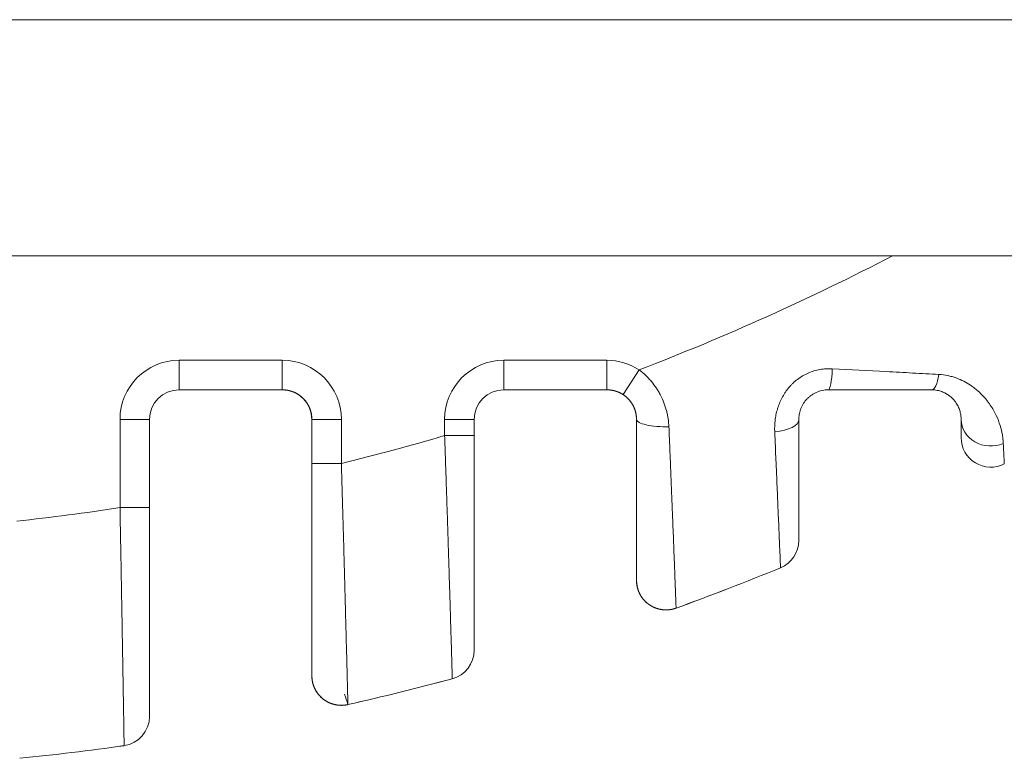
# Model space of a CAD drawing. Header units: millimetres. Extents: x 25069 to 61396, y 8621 to 21558.
# Tile 435 of 656: x 50073 to 50106, y 15740 to 15765. Entities that reach past the tile are written whole.
import ezdxf

# ---------------------------------------------------------------- set-up
doc = ezdxf.new("R2010")
doc.units = ezdxf.units.MM
doc.layers.add('10', color=7, linetype='Continuous')

msp = doc.modelspace()

# ---------------------------------------------------------------- linework, layer by layer
at = {"layer": '10', "color": 7, "linetype": 'Continuous', "lineweight": 15}
for p, q in [((50063.286, 15764.893), (50122.542, 15764.893)), ((50116.325, 15756.893), (50063.286, 15756.893)), ((50116.316, 15756.893), (50063.286, 15756.893)), ((50078.036, 15753.352), (50078.036, 15752.352)), ((50078.036, 15753.352), (50081.536, 15753.352)), ((50081.536, 15753.352), (50081.536, 15752.352)), ((50089.036, 15753.352), (50089.036, 15752.352)), ((50089.036, 15753.352), (50092.536, 15753.352)), ((50092.536, 15753.352), (50092.536, 15752.352)), ((50093.082, 15752.19), (50093.627, 15753.028)), ((50078.036, 15752.352), (50081.536, 15752.352)), ((50081.536, 15752.352), (50078.036, 15752.352)), ((50089.036, 15752.352), (50092.536, 15752.352)), ((50092.536, 15752.352), (50089.036, 15752.352)), ((50076.036, 15751.352), (50077.036, 15751.352)), ((50076.036, 15748.361), (50076.036, 15751.352)), ((50077.036, 15748.361), (50077.036, 15751.352)), ((50077.036, 15751.352), (50077.036, 15748.361)), ((50082.536, 15751.352), (50082.536, 15749.856)), ((50083.536, 15751.352), (50082.536, 15751.352)), ((50082.536, 15749.856), (50082.536, 15751.352)), ((50083.536, 15751.352), (50083.536, 15749.856)), ((50087.036, 15751.352), (50088.036, 15751.352)), ((50087.036, 15750.8), (50087.036, 15751.352)), ((50088.036, 15750.8), (50088.036, 15751.352)), ((50088.036, 15751.352), (50088.036, 15750.8)), ((50087.036, 15750.8), (50088.036, 15750.8)), ((50083.536, 15749.856), (50082.536, 15749.856)), ((50076.036, 15748.361), (50077.036, 15748.361))]:
    msp.add_line(p, q, dxfattribs=at)
for centre, radius, start, end in [((50063.286, 15831.893), 84.5, 291.04265, 297.43038), ((50078.036, 15751.352), 2, 90, 180), ((50081.536, 15751.352), 2, 0, 90), ((50089.036, 15751.352), 2, 90, 180), ((50092.536, 15751.352), 2, 56.9479, 90), ((50078.036, 15751.352), 1, 90, 180), ((50078.036, 15751.352), 1, 90, 180), ((50081.536, 15751.352), 1, 0, 90), ((50081.536, 15751.352), 1, 0, 90), ((50089.036, 15751.352), 1, 90, 180), ((50089.036, 15751.352), 1, 90, 180), ((50092.536, 15751.352), 1, 56.9479, 90), ((50092.536, 15751.352), 1, 56.9479, 90), ((50063.286, 15831.893), 84.5, 283.86559, 286.32378), ((50105.536, 15750.732), 1, 180, 297.5), ((50063.286, 15831.893), 84.5, 276.28462, 278.67837), ((50098.036, 15747.249), 1, 292.3201, 0), ((50063.286, 15831.893), 92.5, 289.97012, 292.32024), ((50063.286, 15831.893), 92.5, 289.97012, 292.32014), ((50094.536, 15745.895), 1, 180, 289.9701), ((50087.036, 15743.529), 1, 285.0441, 0), ((50083.536, 15742.662), 1, 180, 282.7861), ((50063.286, 15831.893), 92.5, 282.78607, 285.04412), ((50063.286, 15831.893), 92.5, 282.78607, 285.04412), ((50076.036, 15741.286), 1, 278.0099, 0), ((50063.286, 15831.893), 92.5, 275.80211, 278.0099), ((50063.286, 15831.893), 92.5, 275.80211, 278.0099)]:
    msp.add_arc(centre, radius, start, end, dxfattribs=at)
for centre, major_axis, ratio, start_param, end_param in [((50100.036, 15753.352), (0, 1), 0.139903, 3.141593, 4.421853), ((50103.536, 15753.352), (0, 1), 0.278347, 3.141593, 4.214821), ((50094.536, 15751.352), (1, 0), 0.253111, 3.141593, 4.810282), ((50098.036, 15751.352), (-1, 0), 0.429298, 1.753944, 3.141593), ((50105.536, 15751.352), (1, 0), 0.902928, 3.141593, 5.154738)]:
    msp.add_ellipse(centre, major_axis=major_axis, ratio=ratio, start_param=start_param, end_param=end_param, dxfattribs=at)
for points, knots in [([(50093.627, 15753.028), (50093.704, 15752.971), (50093.776, 15752.91), (50093.879, 15752.812), (50093.913, 15752.778), (50093.978, 15752.709), (50094.009, 15752.673), (50094.1, 15752.565), (50094.156, 15752.489), (50094.234, 15752.372), (50094.259, 15752.332), (50094.306, 15752.251), (50094.329, 15752.209), (50094.393, 15752.083), (50094.432, 15751.998), (50094.498, 15751.824), (50094.527, 15751.736), (50094.562, 15751.602), (50094.573, 15751.557), (50094.592, 15751.467), (50094.6, 15751.421), (50094.621, 15751.284), (50094.63, 15751.192), (50094.634, 15751.1)], [0, 0, 0, 0, 0.125, 0.125, 0.1875, 0.1875, 0.25, 0.25, 0.375, 0.375, 0.4375, 0.4375, 0.5, 0.5, 0.625, 0.625, 0.75, 0.75, 0.8125, 0.8125, 0.875, 0.875, 1, 1, 1, 1]), ([(50098.218, 15750.93), (50098.213, 15751.057), (50098.217, 15751.184), (50098.239, 15751.377), (50098.249, 15751.441), (50098.269, 15751.538), (50098.276, 15751.571), (50098.292, 15751.635), (50098.301, 15751.668), (50098.349, 15751.829), (50098.399, 15751.954), (50098.493, 15752.134), (50098.528, 15752.193), (50098.585, 15752.28), (50098.605, 15752.308), (50098.646, 15752.364), (50098.668, 15752.392), (50098.713, 15752.445), (50098.736, 15752.472), (50098.783, 15752.523), (50098.808, 15752.548), (50098.883, 15752.62), (50098.936, 15752.665), (50099.046, 15752.749), (50099.104, 15752.788), (50099.18, 15752.832), (50099.195, 15752.841), (50099.226, 15752.858), (50099.242, 15752.866), (50099.289, 15752.89), (50099.321, 15752.905), (50099.417, 15752.947), (50099.547, 15752.995), (50099.683, 15753.028), (50099.786, 15753.046), (50099.821, 15753.051), (50099.891, 15753.059), (50099.926, 15753.063), (50100.031, 15753.069), (50100.1, 15753.069), (50100.17, 15753.065)], [0, 0, 0, 0, 0.125, 0.125, 0.1875, 0.1875, 0.21875, 0.21875, 0.25, 0.25, 0.375, 0.375, 0.4375, 0.4375, 0.46875, 0.46875, 0.5, 0.5, 0.53125, 0.53125, 0.5625, 0.5625, 0.625, 0.625, 0.6875, 0.6875, 0.703125, 0.703125, 0.71875, 0.71875, 0.75, 0.75, 0.8125, 0.875, 0.875, 0.90625, 0.90625, 0.9375, 0.9375, 1, 1, 1, 1]), ([(50100.17, 15753.065), (50100.781, 15753.034), (50101.389, 15753.002), (50102.293, 15752.954), (50102.593, 15752.938), (50103.19, 15752.906), (50103.486, 15752.89), (50103.781, 15752.875)], [0, 0, 0, 0, 0.5, 0.5, 0.75, 0.75, 1, 1, 1, 1]), ([(50103.781, 15752.875), (50103.885, 15752.869), (50103.986, 15752.855), (50104.132, 15752.824), (50104.18, 15752.813), (50104.251, 15752.792), (50104.274, 15752.785), (50104.32, 15752.77), (50104.343, 15752.762), (50104.457, 15752.721), (50104.542, 15752.683), (50104.705, 15752.6), (50104.782, 15752.554), (50104.873, 15752.493), (50104.891, 15752.48), (50104.926, 15752.455), (50104.944, 15752.442), (50104.995, 15752.404), (50105.028, 15752.377), (50105.124, 15752.297), (50105.183, 15752.242), (50105.293, 15752.129), (50105.344, 15752.072), (50105.415, 15751.984), (50105.45, 15751.94), (50105.482, 15751.896), (50105.503, 15751.866), (50105.513, 15751.852), (50105.564, 15751.777), (50105.601, 15751.718), (50105.668, 15751.601), (50105.698, 15751.542), (50105.779, 15751.369), (50105.822, 15751.255), (50105.89, 15751.035), (50105.915, 15750.929), (50105.941, 15750.775), (50105.948, 15750.725), (50105.958, 15750.629), (50105.962, 15750.581), (50105.964, 15750.536)], [0, 0, 0, 0, 0.0625, 0.0625, 0.09375, 0.09375, 0.109375, 0.109375, 0.125, 0.125, 0.1875, 0.1875, 0.25, 0.25, 0.265625, 0.265625, 0.28125, 0.28125, 0.3125, 0.3125, 0.375, 0.375, 0.4375, 0.4375, 0.46875, 0.484375, 0.484375, 0.5, 0.5, 0.5625, 0.5625, 0.625, 0.625, 0.75, 0.75, 0.875, 0.875, 0.9375, 0.9375, 1, 1, 1, 1]), ([(50082.536, 15751.352), (50082.536, 15751.361), (50082.536, 15751.379), (50082.535, 15751.406), (50082.533, 15751.432), (50082.531, 15751.459), (50082.528, 15751.485), (50082.524, 15751.511), (50082.519, 15751.536), (50082.514, 15751.562), (50082.508, 15751.587), (50082.502, 15751.611), (50082.495, 15751.636), (50082.488, 15751.66), (50082.48, 15751.683), (50082.471, 15751.707), (50082.462, 15751.73), (50082.453, 15751.752), (50082.443, 15751.775), (50082.432, 15751.796), (50082.421, 15751.818), (50082.41, 15751.839), (50082.398, 15751.859), (50082.386, 15751.879), (50082.373, 15751.899), (50082.36, 15751.918), (50082.347, 15751.937), (50082.334, 15751.956), (50082.32, 15751.974), (50082.305, 15751.991), (50082.291, 15752.008), (50082.276, 15752.025), (50082.261, 15752.041), (50082.246, 15752.057), (50082.23, 15752.072), (50082.214, 15752.087), (50082.199, 15752.101), (50082.182, 15752.115), (50082.166, 15752.129), (50082.15, 15752.142), (50082.133, 15752.154), (50082.117, 15752.166), (50082.1, 15752.178), (50082.083, 15752.189), (50082.066, 15752.2), (50082.049, 15752.211), (50082.032, 15752.221), (50082.015, 15752.23), (50081.997, 15752.239), (50081.98, 15752.248), (50081.963, 15752.256), (50081.946, 15752.264), (50081.929, 15752.272), (50081.911, 15752.279), (50081.894, 15752.286), (50081.877, 15752.292), (50081.86, 15752.298), (50081.843, 15752.304), (50081.826, 15752.309), (50081.809, 15752.314), (50081.792, 15752.319), (50081.775, 15752.323), (50081.758, 15752.327), (50081.742, 15752.331), (50081.725, 15752.334), (50081.709, 15752.337), (50081.692, 15752.34), (50081.676, 15752.342), (50081.66, 15752.344), (50081.644, 15752.346), (50081.628, 15752.348), (50081.612, 15752.349), (50081.597, 15752.35), (50081.582, 15752.351), (50081.566, 15752.352), (50081.551, 15752.352), (50081.541, 15752.352), (50081.536, 15752.352)], [0, 0, 0, 0, 0.017817, 0.035508, 0.053073, 0.070513, 0.087826, 0.105014, 0.122076, 0.139013, 0.155824, 0.172511, 0.189073, 0.205509, 0.221822, 0.238009, 0.254073, 0.270012, 0.285827, 0.301519, 0.317087, 0.332531, 0.347852, 0.36305, 0.378125, 0.393078, 0.407908, 0.422616, 0.437202, 0.451666, 0.466008, 0.480229, 0.494329, 0.508308, 0.522167, 0.535905, 0.549523, 0.563021, 0.5764, 0.58966, 0.6028, 0.615822, 0.628726, 0.641511, 0.654179, 0.666729, 0.679163, 0.69148, 0.70368, 0.715765, 0.727734, 0.739588, 0.751328, 0.762953, 0.774464, 0.785862, 0.797147, 0.80832, 0.819381, 0.83033, 0.841169, 0.851897, 0.862515, 0.873024, 0.883424, 0.893717, 0.903902, 0.91398, 0.923952, 0.933819, 0.943581, 0.953239, 0.962795, 0.972247, 0.981599, 0.990849, 1, 1, 1, 1]), ([(50093.536, 15751.352), (50093.536, 15751.361), (50093.536, 15751.379), (50093.535, 15751.406), (50093.533, 15751.432), (50093.531, 15751.459), (50093.528, 15751.485), (50093.524, 15751.511), (50093.519, 15751.536), (50093.514, 15751.562), (50093.508, 15751.587), (50093.502, 15751.611), (50093.495, 15751.636), (50093.488, 15751.66), (50093.48, 15751.683), (50093.471, 15751.707), (50093.462, 15751.73), (50093.453, 15751.752), (50093.443, 15751.775), (50093.432, 15751.796), (50093.421, 15751.818), (50093.41, 15751.839), (50093.398, 15751.859), (50093.386, 15751.879), (50093.373, 15751.899), (50093.36, 15751.918), (50093.347, 15751.937), (50093.334, 15751.956), (50093.32, 15751.974), (50093.305, 15751.991), (50093.291, 15752.008), (50093.276, 15752.025), (50093.261, 15752.041), (50093.246, 15752.057), (50093.23, 15752.072), (50093.214, 15752.087), (50093.199, 15752.101), (50093.182, 15752.115), (50093.166, 15752.129), (50093.15, 15752.142), (50093.133, 15752.154), (50093.117, 15752.166), (50093.1, 15752.178), (50093.083, 15752.189), (50093.066, 15752.2), (50093.049, 15752.211), (50093.032, 15752.221), (50093.015, 15752.23), (50092.997, 15752.239), (50092.98, 15752.248), (50092.963, 15752.256), (50092.946, 15752.264), (50092.929, 15752.272), (50092.911, 15752.279), (50092.894, 15752.286), (50092.877, 15752.292), (50092.86, 15752.298), (50092.843, 15752.304), (50092.826, 15752.309), (50092.809, 15752.314), (50092.792, 15752.319), (50092.775, 15752.323), (50092.758, 15752.327), (50092.742, 15752.331), (50092.725, 15752.334), (50092.709, 15752.337), (50092.692, 15752.34), (50092.676, 15752.342), (50092.66, 15752.344), (50092.644, 15752.346), (50092.628, 15752.348), (50092.612, 15752.349), (50092.597, 15752.35), (50092.582, 15752.351), (50092.566, 15752.352), (50092.551, 15752.352), (50092.541, 15752.352), (50092.536, 15752.352)], [0, 0, 0, 0, 0.017817, 0.035508, 0.053073, 0.070513, 0.087826, 0.105014, 0.122076, 0.139013, 0.155824, 0.172511, 0.189073, 0.205509, 0.221822, 0.238009, 0.254073, 0.270012, 0.285827, 0.301519, 0.317087, 0.332531, 0.347852, 0.36305, 0.378125, 0.393078, 0.407908, 0.422616, 0.437202, 0.451666, 0.466008, 0.480229, 0.494329, 0.508308, 0.522167, 0.535905, 0.549523, 0.563021, 0.5764, 0.58966, 0.6028, 0.615822, 0.628726, 0.641511, 0.654179, 0.666729, 0.679163, 0.69148, 0.70368, 0.715765, 0.727734, 0.739588, 0.751328, 0.762953, 0.774464, 0.785862, 0.797147, 0.80832, 0.819381, 0.83033, 0.841169, 0.851897, 0.862515, 0.873024, 0.883424, 0.893717, 0.903902, 0.91398, 0.923952, 0.933819, 0.943581, 0.953239, 0.962795, 0.972247, 0.981599, 0.990849, 1, 1, 1, 1]), ([(50100.036, 15752.352), (50100.002, 15752.352), (50099.967, 15752.35), (50099.897, 15752.343), (50099.862, 15752.337), (50099.758, 15752.315), (50099.691, 15752.293), (50099.61, 15752.257), (50099.594, 15752.249), (50099.562, 15752.233), (50099.546, 15752.224), (50099.5, 15752.197), (50099.442, 15752.158), (50099.388, 15752.114), (50099.349, 15752.079), (50099.336, 15752.066), (50099.312, 15752.042), (50099.3, 15752.029), (50099.277, 15752.003), (50099.266, 15751.99), (50099.244, 15751.963), (50099.214, 15751.922), (50099.187, 15751.881), (50099.155, 15751.825), (50099.14, 15751.797), (50099.12, 15751.754), (50099.114, 15751.739), (50099.103, 15751.711), (50099.097, 15751.696), (50099.072, 15751.624), (50099.058, 15751.567), (50099.04, 15751.457), (50099.036, 15751.404), (50099.036, 15751.352)], [0, 0, 0, 0, 0.0625, 0.0625, 0.125, 0.125, 0.25, 0.25, 0.28125, 0.28125, 0.3125, 0.3125, 0.375, 0.4375, 0.4375, 0.46875, 0.46875, 0.5, 0.5, 0.53125, 0.53125, 0.5625, 0.625, 0.625, 0.6875, 0.6875, 0.71875, 0.71875, 0.75, 0.75, 0.875, 0.875, 1, 1, 1, 1]), ([(50103.536, 15752.352), (50103.25, 15752.352), (50102.962, 15752.352), (50102.382, 15752.352), (50102.091, 15752.352), (50101.215, 15752.352), (50100.627, 15752.352), (50100.036, 15752.352)], [0, 0, 0, 0, 0.25, 0.25, 0.5, 0.5, 1, 1, 1, 1]), ([(50104.536, 15751.352), (50104.536, 15751.387), (50104.534, 15751.424), (50104.528, 15751.483), (50104.525, 15751.504), (50104.518, 15751.545), (50104.513, 15751.566), (50104.498, 15751.631), (50104.484, 15751.676), (50104.446, 15751.769), (50104.423, 15751.817), (50104.379, 15751.891), (50104.362, 15751.916), (50104.326, 15751.967), (50104.306, 15751.992), (50104.261, 15752.042), (50104.236, 15752.067), (50104.182, 15752.116), (50104.152, 15752.141), (50104.103, 15752.176), (50104.085, 15752.188), (50104.049, 15752.211), (50104.03, 15752.222), (50103.97, 15752.254), (50103.927, 15752.274), (50103.855, 15752.3), (50103.829, 15752.308), (50103.777, 15752.323), (50103.749, 15752.329), (50103.692, 15752.34), (50103.663, 15752.344), (50103.601, 15752.35), (50103.569, 15752.352), (50103.536, 15752.352)], [0, 0, 0, 0, 0.125, 0.125, 0.1875, 0.1875, 0.25, 0.25, 0.375, 0.375, 0.5, 0.5, 0.5625, 0.5625, 0.625, 0.625, 0.6875, 0.6875, 0.75, 0.75, 0.78125, 0.78125, 0.8125, 0.8125, 0.875, 0.875, 0.90625, 0.90625, 0.9375, 0.9375, 0.96875, 0.96875, 1, 1, 1, 1]), ([(50093.536, 15751.352), (50093.536, 15751.391), (50093.534, 15751.429), (50093.527, 15751.488), (50093.524, 15751.507), (50093.517, 15751.546), (50093.513, 15751.566), (50093.499, 15751.624), (50093.488, 15751.662), (50093.459, 15751.738), (50093.443, 15751.776), (50093.419, 15751.823), (50093.414, 15751.832), (50093.403, 15751.85), (50093.387, 15751.878), (50093.37, 15751.904), (50093.334, 15751.956), (50093.308, 15751.99), (50093.265, 15752.037), (50093.25, 15752.053), (50093.219, 15752.083), (50093.203, 15752.098), (50093.153, 15752.14), (50093.118, 15752.166), (50093.082, 15752.19)], [0, 0, 0, 0, 0.125, 0.125, 0.1875, 0.1875, 0.25, 0.25, 0.375, 0.375, 0.5, 0.5, 0.53125, 0.53125, 0.5625, 0.625, 0.625, 0.75, 0.75, 0.8125, 0.8125, 0.875, 0.875, 1, 1, 1, 1]), ([(50093.536, 15745.895), (50093.536, 15745.895), (50093.536, 15745.896), (50093.536, 15745.898), (50093.536, 15745.903), (50093.536, 15745.913), (50093.536, 15745.938), (50093.536, 15745.99), (50093.536, 15746.117), (50093.536, 15746.235), (50093.536, 15746.32), (50093.536, 15746.337), (50093.536, 15746.373), (50093.536, 15746.428), (50093.536, 15746.487), (50093.536, 15746.611), (50093.536, 15746.791), (50093.536, 15747.103), (50093.536, 15747.339), (50093.536, 15747.589), (50093.536, 15747.72), (50093.536, 15747.991), (50093.536, 15748.274), (50093.536, 15748.577), (50093.536, 15748.812), (50093.536, 15748.891), (50093.536, 15749.053), (50093.536, 15749.135), (50093.536, 15749.384), (50093.536, 15749.553), (50093.536, 15749.897), (50093.536, 15750.247), (50093.536, 15750.789), (50093.536, 15751.162), (50093.536, 15751.352)], [0, 0, 0, 0, 0.014928, 0.014928, 0.030564, 0.061837, 0.061837, 0.124381, 0.186925, 0.249469, 0.249469, 0.265105, 0.265105, 0.280741, 0.312013, 0.312013, 0.374558, 0.437102, 0.499646, 0.499646, 0.56219, 0.56219, 0.624735, 0.687279, 0.687279, 0.718551, 0.718551, 0.749823, 0.749823, 0.812367, 0.812367, 0.874912, 0.937456, 1, 1, 1, 1]), ([(50099.036, 15751.352), (50099.036, 15751.054), (50099.036, 15750.767), (50099.036, 15750.422), (50099.036, 15750.353), (50099.036, 15750.218), (50099.036, 15750.151), (50099.036, 15749.952), (50099.036, 15749.823), (50099.036, 15749.449), (50099.036, 15749.216), (50099.036, 15748.78), (50099.036, 15748.578), (50099.036, 15748.209), (50099.036, 15748.046), (50099.036, 15747.763), (50099.036, 15747.643), (50099.036, 15747.521), (50099.036, 15747.498), (50099.036, 15747.466), (50099.036, 15747.455), (50099.036, 15747.435), (50099.036, 15747.387), (50099.036, 15747.348), (50099.036, 15747.274), (50099.036, 15747.249), (50099.036, 15747.249)], [0, 0, 0, 0, 0.125, 0.125, 0.15625, 0.15625, 0.1875, 0.1875, 0.25, 0.25, 0.375, 0.375, 0.5, 0.5, 0.625, 0.625, 0.75, 0.75, 0.78125, 0.78125, 0.796875, 0.796875, 0.8125, 0.875, 0.875, 1, 1, 1, 1]), ([(50104.536, 15750.732), (50104.536, 15750.732), (50104.536, 15750.745), (50104.536, 15750.798), (50104.536, 15750.837), (50104.536, 15750.942), (50104.536, 15751.007), (50104.536, 15751.162), (50104.536, 15751.251), (50104.536, 15751.352)], [0, 0, 0, 0, 0.25, 0.25, 0.5, 0.5, 0.75, 0.75, 1, 1, 1, 1]), ([(50094.634, 15751.1), (50094.643, 15750.885), (50094.661, 15750.462), (50094.686, 15749.848), (50094.702, 15749.453), (50094.718, 15749.064), (50094.725, 15748.873), (50094.735, 15748.639), (50094.737, 15748.593), (50094.74, 15748.5), (50094.746, 15748.362), (50094.751, 15748.228), (50094.762, 15747.963), (50094.775, 15747.622), (50094.788, 15747.304), (50094.797, 15747.075), (50094.801, 15746.963), (50094.805, 15746.854), (50094.808, 15746.782), (50094.809, 15746.747), (50094.816, 15746.571), (50094.826, 15746.306), (50094.84, 15745.957), (50094.847, 15745.756), (50094.853, 15745.618), (50094.855, 15745.551), (50094.858, 15745.49), (50094.859, 15745.45), (50094.86, 15745.43), (50094.863, 15745.336), (50094.868, 15745.204), (50094.874, 15745.061), (50094.876, 15745.004), (50094.877, 15744.975), (50094.877, 15744.967), (50094.878, 15744.958), (50094.878, 15744.955), (50094.878, 15744.955)], [0, 0, 0, 0, 0.062522, 0.125044, 0.187565, 0.187565, 0.250087, 0.250087, 0.265718, 0.265718, 0.281348, 0.312609, 0.312609, 0.375131, 0.437652, 0.437652, 0.468913, 0.484544, 0.484544, 0.500174, 0.500174, 0.562696, 0.625218, 0.687739, 0.687739, 0.719, 0.734631, 0.734631, 0.750261, 0.750261, 0.812783, 0.875305, 0.937827, 0.937827, 0.969087, 0.969087, 1, 1, 1, 1]), ([(50098.416, 15746.324), (50098.416, 15746.324), (50098.415, 15746.338), (50098.413, 15746.4), (50098.41, 15746.469), (50098.408, 15746.52), (50098.407, 15746.531), (50098.407, 15746.553), (50098.406, 15746.565), (50098.405, 15746.601), (50098.404, 15746.627), (50098.398, 15746.762), (50098.392, 15746.896), (50098.379, 15747.212), (50098.372, 15747.394), (50098.362, 15747.626), (50098.361, 15747.652), (50098.358, 15747.705), (50098.355, 15747.785), (50098.352, 15747.868), (50098.344, 15748.037), (50098.339, 15748.155), (50098.324, 15748.521), (50098.312, 15748.784), (50098.294, 15749.204), (50098.288, 15749.349), (50098.28, 15749.536), (50098.278, 15749.573), (50098.275, 15749.649), (50098.27, 15749.763), (50098.265, 15749.879), (50098.248, 15750.268), (50098.233, 15750.593), (50098.218, 15750.93)], [0, 0, 0, 0, 0.0625, 0.125, 0.1875, 0.1875, 0.203125, 0.203125, 0.21875, 0.21875, 0.25, 0.25, 0.375, 0.375, 0.5, 0.5, 0.515625, 0.515625, 0.53125, 0.5625, 0.5625, 0.625, 0.625, 0.75, 0.75, 0.8125, 0.8125, 0.828125, 0.828125, 0.84375, 0.875, 0.875, 1, 1, 1, 1]), ([(50087.296, 15742.564), (50087.296, 15742.564), (50087.295, 15742.577), (50087.294, 15742.612), (50087.294, 15742.62), (50087.294, 15742.637), (50087.293, 15742.646), (50087.293, 15742.677), (50087.292, 15742.701), (50087.289, 15742.782), (50087.285, 15742.917), (50087.28, 15743.102), (50087.275, 15743.261), (50087.274, 15743.317), (50087.271, 15743.406), (50087.27, 15743.436), (50087.268, 15743.499), (50087.267, 15743.53), (50087.263, 15743.693), (50087.258, 15743.834), (50087.249, 15744.136), (50087.244, 15744.298), (50087.234, 15744.643), (50087.228, 15744.826), (50087.221, 15745.068), (50087.22, 15745.116), (50087.217, 15745.215), (50087.212, 15745.365), (50087.207, 15745.518), (50087.198, 15745.831), (50087.184, 15746.262), (50087.17, 15746.721), (50087.159, 15747.075), (50087.155, 15747.196), (50087.149, 15747.378), (50087.147, 15747.44), (50087.143, 15747.563), (50087.141, 15747.624), (50087.131, 15747.934), (50087.123, 15748.184), (50087.107, 15748.692), (50087.098, 15748.949), (50087.081, 15749.469), (50087.072, 15749.732), (50087.061, 15750.065), (50087.059, 15750.131), (50087.054, 15750.265), (50087.048, 15750.465), (50087.041, 15750.666), (50087.036, 15750.8)], [0, 0, 0, 0, 0.0625, 0.0625, 0.078125, 0.078125, 0.09375, 0.09375, 0.125, 0.125, 0.1875, 0.25, 0.25, 0.28125, 0.28125, 0.296875, 0.296875, 0.3125, 0.3125, 0.375, 0.375, 0.4375, 0.4375, 0.5, 0.5, 0.515625, 0.515625, 0.53125, 0.5625, 0.5625, 0.625, 0.6875, 0.6875, 0.71875, 0.71875, 0.734375, 0.734375, 0.75, 0.75, 0.8125, 0.8125, 0.875, 0.875, 0.9375, 0.9375, 0.953125, 0.953125, 0.96875, 1, 1, 1, 1]), ([(50088.036, 15750.8), (50088.036, 15750.682), (50088.036, 15750.564), (50088.036, 15750.388), (50088.036, 15750.329), (50088.036, 15750.212), (50088.036, 15750.153), (50088.036, 15749.861), (50088.036, 15749.629), (50088.036, 15749.172), (50088.036, 15748.946), (50088.036, 15748.499), (50088.036, 15748.278), (50088.036, 15748.006), (50088.036, 15747.952), (50088.036, 15747.843), (50088.036, 15747.789), (50088.036, 15747.628), (50088.036, 15747.522), (50088.036, 15747.209), (50088.036, 15746.804), (50088.036, 15746.424), (50088.036, 15746.056), (50088.036, 15745.878), (50088.036, 15745.536), (50088.036, 15745.374), (50088.036, 15745.069), (50088.036, 15744.926), (50088.036, 15744.657), (50088.036, 15744.532), (50088.036, 15744.388), (50088.036, 15744.36), (50088.036, 15744.305), (50088.036, 15744.278), (50088.036, 15744.199), (50088.036, 15744.149), (50088.036, 15744.008), (50088.036, 15743.844), (50088.036, 15743.724), (50088.036, 15743.652), (50088.036, 15743.63), (50088.036, 15743.603), (50088.036, 15743.594), (50088.036, 15743.579), (50088.036, 15743.572), (50088.036, 15743.542), (50088.036, 15743.529), (50088.036, 15743.529)], [0, 0, 0, 0, 0.03125, 0.03125, 0.046875, 0.046875, 0.0625, 0.0625, 0.125, 0.125, 0.1875, 0.1875, 0.25, 0.25, 0.265625, 0.265625, 0.28125, 0.28125, 0.3125, 0.3125, 0.375, 0.4375, 0.4375, 0.5, 0.5, 0.5625, 0.5625, 0.625, 0.625, 0.6875, 0.6875, 0.703125, 0.703125, 0.71875, 0.71875, 0.75, 0.75, 0.8125, 0.875, 0.875, 0.90625, 0.90625, 0.921875, 0.921875, 0.9375, 0.9375, 1, 1, 1, 1]), ([(50105.964, 15750.536), (50105.97, 15750.423), (50105.975, 15750.323), (50105.983, 15750.152), (50105.987, 15750.079), (50105.992, 15749.962), (50105.994, 15749.918), (50105.997, 15749.86), (50105.998, 15749.845), (50105.998, 15749.845)], [0, 0, 0, 0, 0.250236, 0.250236, 0.500472, 0.500472, 0.750708, 0.750708, 1, 1, 1, 1]), ([(50082.536, 15742.662), (50082.536, 15742.662), (50082.536, 15742.674), (50082.536, 15742.71), (50082.536, 15742.725), (50082.536, 15742.761), (50082.536, 15742.782), (50082.536, 15742.853), (50082.536, 15742.97), (50082.536, 15743.131), (50082.536, 15743.269), (50082.536, 15743.318), (50082.536, 15743.396), (50082.536, 15743.422), (50082.536, 15743.476), (50082.536, 15743.504), (50082.536, 15743.646), (50082.536, 15743.769), (50082.536, 15744.033), (50082.536, 15744.174), (50082.536, 15744.475), (50082.536, 15744.634), (50082.536, 15744.972), (50082.536, 15745.148), (50082.536, 15745.512), (50082.536, 15745.889), (50082.536, 15746.29), (50082.536, 15746.549), (50082.536, 15746.601), (50082.536, 15746.706), (50082.536, 15746.76), (50082.536, 15746.919), (50082.536, 15747.027), (50082.536, 15747.35), (50082.536, 15747.569), (50082.536, 15748.012), (50082.536, 15748.237), (50082.536, 15748.692), (50082.536, 15748.922), (50082.536, 15749.271), (50082.536, 15749.388), (50082.536, 15749.622), (50082.536, 15749.738), (50082.536, 15749.856)], [0, 0, 0, 0, 0.0625, 0.0625, 0.09375, 0.09375, 0.125, 0.125, 0.1875, 0.25, 0.25, 0.28125, 0.28125, 0.296875, 0.296875, 0.3125, 0.3125, 0.375, 0.375, 0.4375, 0.4375, 0.5, 0.5, 0.5625, 0.5625, 0.625, 0.6875, 0.6875, 0.703125, 0.703125, 0.71875, 0.71875, 0.75, 0.75, 0.8125, 0.8125, 0.875, 0.875, 0.9375, 0.9375, 0.96875, 0.96875, 1, 1, 1, 1]), ([(50083.536, 15749.856), (50083.54, 15749.722), (50083.544, 15749.589), (50083.552, 15749.323), (50083.556, 15749.19), (50083.567, 15748.792), (50083.575, 15748.53), (50083.589, 15748.013), (50083.596, 15747.757), (50083.611, 15747.253), (50083.618, 15747.004), (50083.628, 15746.635), (50083.631, 15746.513), (50083.635, 15746.362), (50083.636, 15746.332), (50083.638, 15746.271), (50083.64, 15746.181), (50083.643, 15746.092), (50083.651, 15745.798), (50083.663, 15745.342), (50083.674, 15744.914), (50083.682, 15744.605), (50083.685, 15744.503), (50083.689, 15744.354), (50083.69, 15744.304), (50083.693, 15744.207), (50083.694, 15744.158), (50083.7, 15743.919), (50083.705, 15743.738), (50083.714, 15743.397), (50083.718, 15743.237), (50083.726, 15742.938), (50083.729, 15742.799), (50083.734, 15742.639), (50083.734, 15742.607), (50083.736, 15742.546), (50083.737, 15742.516), (50083.739, 15742.428), (50083.74, 15742.373), (50083.744, 15742.217), (50083.749, 15742.035), (50083.752, 15741.902), (50083.754, 15741.822), (50083.755, 15741.799), (50083.756, 15741.758), (50083.756, 15741.741), (50083.757, 15741.701), (50083.758, 15741.687), (50083.758, 15741.687)], [0, 0, 0, 0, 0.031257, 0.031257, 0.062515, 0.062515, 0.12503, 0.12503, 0.187545, 0.187545, 0.25006, 0.25006, 0.281317, 0.281317, 0.289132, 0.289132, 0.296946, 0.312575, 0.312575, 0.37509, 0.437605, 0.437605, 0.468862, 0.468862, 0.484491, 0.484491, 0.50012, 0.50012, 0.562635, 0.562635, 0.62515, 0.62515, 0.687665, 0.687665, 0.703294, 0.703294, 0.718922, 0.718922, 0.75018, 0.75018, 0.812695, 0.87521, 0.87521, 0.906467, 0.906467, 0.937725, 0.937725, 1, 1, 1, 1]), ([(50076.176, 15740.296), (50076.176, 15740.296), (50076.175, 15740.309), (50076.175, 15740.342), (50076.175, 15740.349), (50076.174, 15740.366), (50076.174, 15740.393), (50076.174, 15740.428), (50076.172, 15740.506), (50076.17, 15740.635), (50076.167, 15740.813), (50076.165, 15740.966), (50076.164, 15741.02), (50076.163, 15741.105), (50076.162, 15741.135), (50076.161, 15741.195), (50076.161, 15741.226), (50076.158, 15741.382), (50076.156, 15741.519), (50076.151, 15741.812), (50076.148, 15741.969), (50076.143, 15742.303), (50076.14, 15742.481), (50076.134, 15742.858), (50076.13, 15743.055), (50076.124, 15743.462), (50076.116, 15743.883), (50076.109, 15744.334), (50076.104, 15744.625), (50076.103, 15744.684), (50076.1, 15744.802), (50076.099, 15744.861), (50076.096, 15745.041), (50076.094, 15745.162), (50076.088, 15745.528), (50076.083, 15745.774), (50076.074, 15746.275), (50076.07, 15746.529), (50076.063, 15746.915), (50076.061, 15747.044), (50076.057, 15747.239), (50076.056, 15747.305), (50076.053, 15747.436), (50076.052, 15747.502), (50076.046, 15747.831), (50076.041, 15748.096), (50076.036, 15748.361)], [0, 0, 0, 0, 0.0625, 0.0625, 0.078125, 0.078125, 0.09375, 0.125, 0.125, 0.1875, 0.25, 0.25, 0.28125, 0.28125, 0.296875, 0.296875, 0.3125, 0.3125, 0.375, 0.375, 0.4375, 0.4375, 0.5, 0.5, 0.5625, 0.5625, 0.625, 0.6875, 0.6875, 0.703125, 0.703125, 0.71875, 0.71875, 0.75, 0.75, 0.8125, 0.8125, 0.875, 0.875, 0.90625, 0.90625, 0.921875, 0.921875, 0.9375, 0.9375, 1, 1, 1, 1]), ([(50077.036, 15748.361), (50077.036, 15748.129), (50077.036, 15747.897), (50077.036, 15747.608), (50077.036, 15747.55), (50077.036, 15747.435), (50077.036, 15747.264), (50077.036, 15747.094), (50077.036, 15746.756), (50077.036, 15746.311), (50077.036, 15745.878), (50077.036, 15745.558), (50077.036, 15745.452), (50077.036, 15745.294), (50077.036, 15745.242), (50077.036, 15745.138), (50077.036, 15745.087), (50077.036, 15744.831), (50077.036, 15744.436), (50077.036, 15744.066), (50077.036, 15743.709), (50077.036, 15743.537), (50077.036, 15743.206), (50077.036, 15743.05), (50077.036, 15742.756), (50077.036, 15742.618), (50077.036, 15742.361), (50077.036, 15742.241), (50077.036, 15742.103), (50077.036, 15742.076), (50077.036, 15742.023), (50077.036, 15741.998), (50077.036, 15741.922), (50077.036, 15741.875), (50077.036, 15741.741), (50077.036, 15741.584), (50077.036, 15741.47), (50077.036, 15741.402), (50077.036, 15741.382), (50077.036, 15741.356), (50077.036, 15741.348), (50077.036, 15741.333), (50077.036, 15741.327), (50077.036, 15741.298), (50077.036, 15741.286), (50077.036, 15741.286)], [0, 0, 0, 0, 0.0625, 0.0625, 0.078125, 0.078125, 0.09375, 0.125, 0.125, 0.1875, 0.25, 0.25, 0.28125, 0.28125, 0.296875, 0.296875, 0.3125, 0.3125, 0.375, 0.4375, 0.4375, 0.5, 0.5, 0.5625, 0.5625, 0.625, 0.625, 0.6875, 0.6875, 0.703125, 0.703125, 0.71875, 0.71875, 0.75, 0.75, 0.8125, 0.875, 0.875, 0.90625, 0.90625, 0.921875, 0.921875, 0.9375, 0.9375, 1, 1, 1, 1]), ([(50094.878, 15744.955), (50094.875, 15744.954), (50094.869, 15744.952), (50094.859, 15744.949), (50094.85, 15744.946), (50094.841, 15744.943), (50094.831, 15744.94), (50094.822, 15744.937), (50094.812, 15744.934), (50094.802, 15744.931), (50094.792, 15744.928), (50094.783, 15744.926), (50094.773, 15744.923), (50094.763, 15744.921), (50094.753, 15744.919), (50094.742, 15744.917), (50094.732, 15744.914), (50094.722, 15744.912), (50094.712, 15744.911), (50094.701, 15744.909), (50094.691, 15744.907), (50094.68, 15744.905), (50094.67, 15744.904), (50094.659, 15744.903), (50094.648, 15744.901), (50094.638, 15744.9), (50094.627, 15744.899), (50094.616, 15744.898), (50094.605, 15744.897), (50094.594, 15744.897), (50094.583, 15744.896), (50094.572, 15744.896), (50094.561, 15744.895), (50094.549, 15744.895), (50094.538, 15744.895), (50094.527, 15744.895), (50094.516, 15744.895), (50094.504, 15744.896), (50094.493, 15744.896), (50094.481, 15744.897), (50094.47, 15744.897), (50094.458, 15744.898), (50094.447, 15744.899), (50094.435, 15744.9), (50094.423, 15744.901), (50094.412, 15744.903), (50094.4, 15744.904), (50094.388, 15744.906), (50094.376, 15744.908), (50094.365, 15744.91), (50094.353, 15744.912), (50094.341, 15744.914), (50094.329, 15744.917), (50094.317, 15744.919), (50094.305, 15744.922), (50094.294, 15744.925), (50094.282, 15744.928), (50094.27, 15744.931), (50094.258, 15744.935), (50094.246, 15744.938), (50094.234, 15744.942), (50094.222, 15744.946), (50094.21, 15744.95), (50094.198, 15744.954), (50094.186, 15744.958), (50094.175, 15744.963), (50094.163, 15744.967), (50094.151, 15744.972), (50094.139, 15744.977), (50094.127, 15744.983), (50094.115, 15744.988), (50094.104, 15744.993), (50094.092, 15744.999), (50094.08, 15745.005), (50094.069, 15745.011), (50094.057, 15745.017), (50094.046, 15745.024), (50094.034, 15745.03), (50094.023, 15745.037), (50094.011, 15745.044), (50094, 15745.051), (50093.989, 15745.058), (50093.977, 15745.066), (50093.966, 15745.074), (50093.955, 15745.081), (50093.944, 15745.089), (50093.933, 15745.098), (50093.922, 15745.106), (50093.911, 15745.114), (50093.901, 15745.123), (50093.89, 15745.132), (50093.879, 15745.141), (50093.869, 15745.15), (50093.858, 15745.16), (50093.848, 15745.169), (50093.838, 15745.179), (50093.828, 15745.189), (50093.818, 15745.199), (50093.808, 15745.21), (50093.798, 15745.22), (50093.789, 15745.231), (50093.779, 15745.241), (50093.77, 15745.252), (50093.761, 15745.264), (50093.752, 15745.275), (50093.743, 15745.286), (50093.734, 15745.298), (50093.725, 15745.31), (50093.717, 15745.322), (50093.708, 15745.334), (50093.7, 15745.346), (50093.692, 15745.359), (50093.684, 15745.372), (50093.676, 15745.384), (50093.669, 15745.397), (50093.662, 15745.41), (50093.654, 15745.424), (50093.647, 15745.437), (50093.64, 15745.451), (50093.634, 15745.464), (50093.627, 15745.478), (50093.621, 15745.492), (50093.615, 15745.506), (50093.609, 15745.52), (50093.603, 15745.535), (50093.598, 15745.549), (50093.593, 15745.564), (50093.588, 15745.579), (50093.583, 15745.594), (50093.578, 15745.609), (50093.574, 15745.624), (50093.57, 15745.639), (50093.566, 15745.654), (50093.562, 15745.67), (50093.558, 15745.685), (50093.555, 15745.701), (50093.552, 15745.717), (50093.55, 15745.733), (50093.547, 15745.748), (50093.545, 15745.764), (50093.543, 15745.781), (50093.541, 15745.797), (50093.54, 15745.813), (50093.538, 15745.829), (50093.537, 15745.846), (50093.537, 15745.862), (50093.536, 15745.879), (50093.536, 15745.89), (50093.536, 15745.895)], [0, 0, 0, 0, 0.005071, 0.010166, 0.015285, 0.020427, 0.025594, 0.030784, 0.035998, 0.041237, 0.046499, 0.051785, 0.057095, 0.062429, 0.067787, 0.073169, 0.078575, 0.084006, 0.08946, 0.094939, 0.100441, 0.105968, 0.111519, 0.117094, 0.122694, 0.128317, 0.133965, 0.139637, 0.145334, 0.151055, 0.1568, 0.162569, 0.168363, 0.174181, 0.180023, 0.18589, 0.191781, 0.197697, 0.203637, 0.209602, 0.215591, 0.221604, 0.227642, 0.233705, 0.239792, 0.245903, 0.252039, 0.2582, 0.264385, 0.270595, 0.276829, 0.283088, 0.289372, 0.29568, 0.302013, 0.308371, 0.314753, 0.32116, 0.327591, 0.334048, 0.340529, 0.347034, 0.353565, 0.36012, 0.3667, 0.373305, 0.379934, 0.386589, 0.393268, 0.399972, 0.406701, 0.413454, 0.420233, 0.427036, 0.433864, 0.440717, 0.447595, 0.454498, 0.461425, 0.468378, 0.475355, 0.482358, 0.489385, 0.496438, 0.503515, 0.510617, 0.517744, 0.524896, 0.532073, 0.539276, 0.546503, 0.553755, 0.561032, 0.568334, 0.575661, 0.583013, 0.590391, 0.597793, 0.60522, 0.612673, 0.62015, 0.627653, 0.635181, 0.642734, 0.650312, 0.657915, 0.665543, 0.673196, 0.680874, 0.688578, 0.696307, 0.70406, 0.711839, 0.719644, 0.727473, 0.735327, 0.743207, 0.751112, 0.759042, 0.766997, 0.774978, 0.782984, 0.791014, 0.799071, 0.807152, 0.815259, 0.82339, 0.831548, 0.83973, 0.847938, 0.85617, 0.864429, 0.872712, 0.881021, 0.889355, 0.897714, 0.906099, 0.914508, 0.922944, 0.931404, 0.93989, 0.948401, 0.956938, 0.965499, 0.974087, 0.982699, 0.991337, 1, 1, 1, 1]), ([(50083.758, 15741.687), (50083.753, 15741.686), (50083.742, 15741.684), (50083.727, 15741.681), (50083.712, 15741.678), (50083.696, 15741.675), (50083.68, 15741.673), (50083.664, 15741.67), (50083.648, 15741.668), (50083.632, 15741.667), (50083.616, 15741.665), (50083.599, 15741.664), (50083.582, 15741.663), (50083.565, 15741.663), (50083.548, 15741.662), (50083.531, 15741.662), (50083.514, 15741.662), (50083.496, 15741.663), (50083.479, 15741.664), (50083.461, 15741.665), (50083.443, 15741.666), (50083.426, 15741.668), (50083.408, 15741.67), (50083.389, 15741.673), (50083.371, 15741.676), (50083.353, 15741.679), (50083.335, 15741.683), (50083.316, 15741.687), (50083.298, 15741.691), (50083.279, 15741.696), (50083.261, 15741.701), (50083.242, 15741.706), (50083.224, 15741.712), (50083.205, 15741.719), (50083.187, 15741.725), (50083.168, 15741.732), (50083.15, 15741.74), (50083.131, 15741.748), (50083.113, 15741.756), (50083.094, 15741.765), (50083.076, 15741.774), (50083.058, 15741.784), (50083.039, 15741.794), (50083.021, 15741.805), (50083.003, 15741.816), (50082.985, 15741.827), (50082.968, 15741.839), (50082.95, 15741.852), (50082.933, 15741.865), (50082.915, 15741.878), (50082.898, 15741.892), (50082.882, 15741.906), (50082.865, 15741.921), (50082.849, 15741.936), (50082.832, 15741.952), (50082.817, 15741.968), (50082.801, 15741.984), (50082.786, 15742.001), (50082.771, 15742.019), (50082.756, 15742.037), (50082.742, 15742.055), (50082.728, 15742.074), (50082.714, 15742.093), (50082.701, 15742.112), (50082.688, 15742.133), (50082.675, 15742.153), (50082.663, 15742.174), (50082.652, 15742.195), (50082.641, 15742.217), (50082.63, 15742.239), (50082.62, 15742.261), (50082.61, 15742.284), (50082.601, 15742.307), (50082.593, 15742.331), (50082.585, 15742.355), (50082.577, 15742.379), (50082.57, 15742.403), (50082.564, 15742.428), (50082.558, 15742.453), (50082.553, 15742.479), (50082.549, 15742.504), (50082.545, 15742.53), (50082.542, 15742.556), (50082.539, 15742.582), (50082.538, 15742.609), (50082.536, 15742.635), (50082.536, 15742.653), (50082.536, 15742.662)], [0, 0, 0, 0, 0.008567, 0.017208, 0.025923, 0.034713, 0.043578, 0.052517, 0.061531, 0.07062, 0.079784, 0.089023, 0.098338, 0.107727, 0.117192, 0.126732, 0.136348, 0.146039, 0.155806, 0.165649, 0.175567, 0.185561, 0.195631, 0.205777, 0.215998, 0.226296, 0.23667, 0.24712, 0.257647, 0.268249, 0.278928, 0.289684, 0.300515, 0.311423, 0.322408, 0.333469, 0.344607, 0.355822, 0.367113, 0.378481, 0.389926, 0.401448, 0.413046, 0.424722, 0.436474, 0.448304, 0.46021, 0.472194, 0.484254, 0.496392, 0.508607, 0.520899, 0.533269, 0.545715, 0.558239, 0.570841, 0.583519, 0.596276, 0.609109, 0.62202, 0.635009, 0.648075, 0.661219, 0.67444, 0.687739, 0.701115, 0.71457, 0.728101, 0.741711, 0.755398, 0.769163, 0.783006, 0.796927, 0.810926, 0.825002, 0.839156, 0.853388, 0.867699, 0.882087, 0.896553, 0.911097, 0.925719, 0.940419, 0.955197, 0.970053, 0.984988, 1, 1, 1, 1])]:
    msp.add_open_spline(points, degree=3, knots=knots, dxfattribs=at)
for points in [[(50098.416, 15746.324), (50097.247, 15745.844), (50096.067, 15745.387), (50094.878, 15744.955)], [(50087.296, 15742.564), (50086.123, 15742.248), (50084.943, 15741.956), (50083.758, 15741.687)], [(50083.647, 15742.045), (50083.684, 15741.925), (50083.721, 15741.806), (50083.758, 15741.687)], [(50076.176, 15740.296), (50074.999, 15740.13), (50073.82, 15739.987), (50072.637, 15739.867)]]:
    msp.add_open_spline(points, degree=3, dxfattribs=at)

doc.saveas('drawing.dxf')
